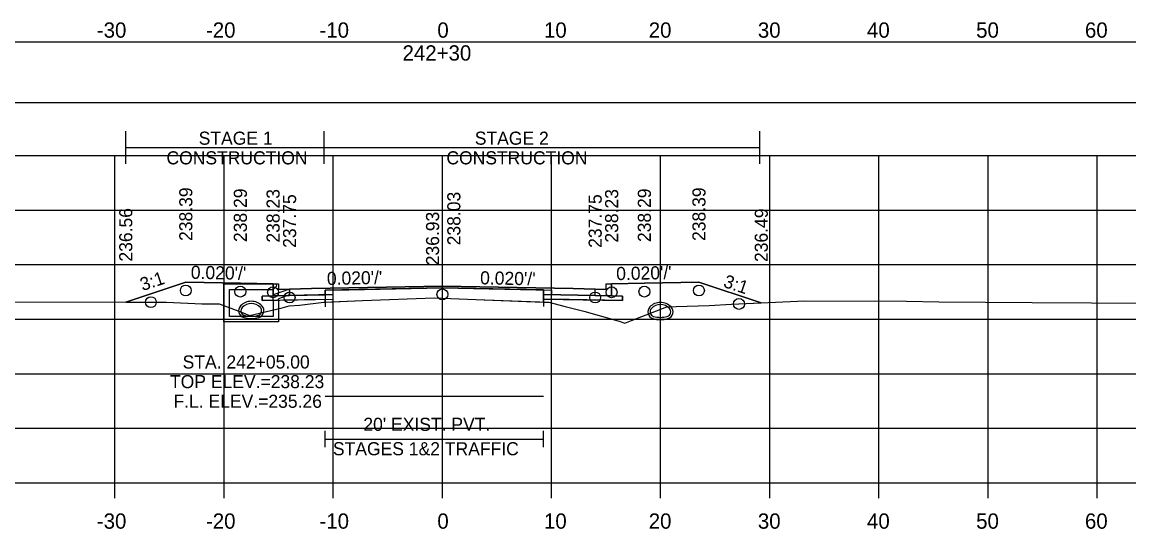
# Model space of a CAD drawing. Extents: x 1369627 to 1374022, y 380035 to 398173.
# Drawn here: x 1372060 to 1372161.4, y 390175.4 to 390221.9 of the extents above; entities that cross this region are included whole.
import ezdxf

# ---------------------------------------------------------------- set-up
doc = ezdxf.new("R2010")
doc.units = 0
for name, color, linetype in [('Default', 7, 'Continuous'), ('R_Alt Surface', 7, 'Continuous'), ('R_Axis', 7, 'Continuous'), ('R_Axis Annot', 7, 'Continuous'), ('R_Drive', 7, 'Continuous'), ('R_Exist Surface', 7, 'Continuous'), ('R_Fin Surface', 7, 'Continuous'), ('R_Grid', 7, 'Continuous'), ('R_MOT', 7, 'Continuous'), ('R_No Plot', 7, 'Continuous'), ('R_Water', 7, 'Continuous'), ('R_Water Annot', 7, 'Continuous'), ('R_Xsect Elev', 7, 'Continuous'), ('R_Xsect Slope', 7, 'Continuous'), ('T_Vehicle Path Rt', 7, 'Continuous')]:
    doc.layers.add(name, color=color, linetype=linetype)

msp = doc.modelspace()

# ---------------------------------------------------------------- linework, layer by layer
at = {"layer": 'Default'}
for p, q in [((1372087.79, 390182.9), (1372087.79, 390184.4)), ((1372107.79, 390182.9), (1372107.79, 390184.4)), ((1372087.79, 390183.65), (1372107.79, 390183.65))]:
    msp.add_line(p, q, dxfattribs=at)
for points in [[(1371948.53, 390214.51), (1372248.53, 390214.51), (1372248.53, 390220.04), (1371948.53, 390220.04)], [(1372083.02, 390197.88), (1372083.52, 390197.88), (1372083.53, 390197.38), (1372084.53, 390197.4), (1372084.53, 390196.81), (1372083.03, 390196.78)], [(1372113.53, 390197.38), (1372113.54, 390197.88), (1372114.04, 390197.88), (1372114.03, 390196.78), (1372112.53, 390196.81), (1372112.53, 390197.4)]]:
    msp.add_lwpolyline(points, close=True, dxfattribs=at)
at = {"layer": 'R_Alt Surface'}
msp.add_lwpolyline([(1372083.03, 390197.88), (1372083.03, 390196.78), (1372084.53, 390196.81), (1372087.79, 390196.87), (1372087.79, 390197.29), (1372098.53, 390197.51), (1372107.79, 390197.32), (1372107.79, 390196.9), (1372112.53, 390196.81), (1372114.03, 390196.78), (1372114.03, 390197.88)], dxfattribs=at)
for points in [[(1372082.03, 390196.76), (1372083.03, 390196.78), (1372084.53, 390196.81), (1372087.79, 390196.87), (1372087.79, 390196.46), (1372082.03, 390196.34)], [(1372115.03, 390196.76), (1372114.03, 390196.78), (1372112.53, 390196.81), (1372107.79, 390196.9), (1372107.79, 390196.49), (1372115.03, 390196.34)]]:
    msp.add_lwpolyline(points, close=True, dxfattribs=at)
at = {"layer": 'R_Axis'}
for p, q in [((1371948.53, 390179.64), (1372248.53, 390179.64)), ((1372068.53, 390178.24), (1372068.53, 390179.64)), ((1372078.53, 390178.24), (1372078.53, 390179.64)), ((1372088.53, 390178.24), (1372088.53, 390179.64)), ((1372098.53, 390178.24), (1372098.53, 390179.64)), ((1372108.53, 390178.24), (1372108.53, 390179.64)), ((1372118.53, 390178.24), (1372118.53, 390179.64)), ((1372128.53, 390178.24), (1372128.53, 390179.64)), ((1372138.53, 390178.24), (1372138.53, 390179.64)), ((1372148.53, 390178.24), (1372148.53, 390179.64)), ((1372158.53, 390178.24), (1372158.53, 390179.64))]:
    msp.add_line(p, q, dxfattribs=at)
at = {"layer": 'R_Drive'}
for centre, radius, start, end in [((1372118.51, 390194.83), 1.35, 43.6485, 136.3515), ((1372118.51, 390194.83), 1.15, 43.6485, 136.3515), ((1372118, 390195.32), 0.646, 136.3515, 253.9529), ((1372118, 390195.32), 0.438, 136.3515, 253.9529), ((1372119.02, 390195.32), 0.438, 286.0471, 43.6485), ((1372119.02, 390195.32), 0.646, 286.0471, 43.6485), ((1372118.51, 390197.1), 2.5, 253.9529, 286.0471), ((1372118.51, 390197.1), 2.29, 253.9529, 286.0471)]:
    msp.add_arc(centre, radius, start, end, dxfattribs=at)
at = {"layer": 'R_Exist Surface'}
msp.add_lwpolyline([(1372054.01, 390196.22), (1372073.24, 390196.2), (1372076.5, 390196.06), (1372078.08, 390196.05), (1372080.12, 390195.29), (1372080.87, 390194.97), (1372083.84, 390195.67), (1372084.48, 390195.86), (1372085.45, 390195.94), (1372087.67, 390196.2), (1372091.2, 390196.35), (1372097.79, 390196.6), (1372101.59, 390196.46), (1372108.29, 390196.19), (1372109.78, 390195.79), (1372111.5, 390195.39), (1372114.74, 390194.45), (1372115.25, 390194.28), (1372115.86, 390194.51), (1372119.1, 390195.78), (1372119.95, 390195.79), (1372122.98, 390195.89), (1372125.03, 390196.01), (1372131.75, 390196.31), (1372141.06, 390196.28), (1372144.01, 390196.23), (1372152.58, 390196.17), (1372158.01, 390196.15), (1372167.62, 390196.07)], dxfattribs=at)
at = {"layer": 'R_Fin Surface'}
msp.add_lwpolyline([(1372069.52, 390196.2), (1372075.02, 390198.04), (1372080.02, 390197.94), (1372083.02, 390197.88), (1372083.52, 390197.88), (1372083.53, 390197.38), (1372084.53, 390197.4), (1372086.53, 390197.44), (1372098.53, 390197.68), (1372110.53, 390197.44), (1372112.53, 390197.4), (1372113.53, 390197.38), (1372113.54, 390197.88), (1372114.04, 390197.88), (1372117.04, 390197.94), (1372122.04, 390198.04), (1372127.75, 390196.13)], dxfattribs=at)
at = {"layer": 'R_Grid'}
for p, q in [((1371948.53, 390209.64), (1372248.53, 390209.64)), ((1372068.53, 390179.64), (1372068.53, 390209.64)), ((1372078.53, 390179.64), (1372078.53, 390209.64)), ((1372088.53, 390179.64), (1372088.53, 390209.64)), ((1372098.53, 390179.64), (1372098.53, 390209.64)), ((1372108.53, 390179.64), (1372108.53, 390209.64)), ((1372118.53, 390179.64), (1372118.53, 390209.64)), ((1372128.53, 390179.64), (1372128.53, 390209.64)), ((1372138.53, 390179.64), (1372138.53, 390209.64)), ((1372148.53, 390179.64), (1372148.53, 390209.64)), ((1372158.53, 390179.64), (1372158.53, 390209.64)), ((1371948.53, 390204.64), (1372248.53, 390204.64)), ((1371948.53, 390199.64), (1372248.53, 390199.64)), ((1371948.53, 390194.64), (1372248.53, 390194.64)), ((1371948.53, 390189.64), (1372248.53, 390189.64)), ((1371948.53, 390184.64), (1372248.53, 390184.64)), ((1371948.53, 390179.64), (1372248.53, 390179.64))]:
    msp.add_line(p, q, dxfattribs=at)
at = {"layer": 'R_MOT'}
for p, q in [((1372069.52, 390208.87), (1372069.52, 390211.87)), ((1372087.71, 390208.87), (1372087.71, 390211.87)), ((1372127.62, 390208.87), (1372127.62, 390211.87)), ((1372069.52, 390210.37), (1372127.62, 390210.37))]:
    msp.add_line(p, q, dxfattribs=at)
at = {"layer": 'R_No Plot'}
for points in [[(1372083.02, 390197.88), (1372083.03, 390196.78), (1372084.53, 390196.81), (1372088.53, 390196.89), (1372088.53, 390197.31), (1372098.53, 390197.51), (1372108.53, 390197.31), (1372108.53, 390196.89), (1372112.53, 390196.81), (1372114.03, 390196.78), (1372114.04, 390197.88)], [(1372087.79, 390187.6), (1372107.79, 390187.6)]]:
    msp.add_lwpolyline(points, dxfattribs=at)
for points in [[(1372098.53, 390197.68), (1372086.53, 390197.44), (1372084.53, 390197.4), (1372084.53, 390196.81), (1372088.53, 390196.89), (1372088.53, 390197.31), (1372098.53, 390197.51), (1372108.53, 390197.31), (1372108.53, 390196.89), (1372112.53, 390196.81), (1372112.53, 390197.4), (1372110.53, 390197.44)], [(1372088.53, 390196.89), (1372084.53, 390196.81), (1372083.03, 390196.78), (1372082.03, 390196.76), (1372082.03, 390196.34), (1372088.53, 390196.47)], [(1372108.53, 390196.89), (1372112.53, 390196.81), (1372114.03, 390196.78), (1372115.03, 390196.76), (1372115.03, 390196.34), (1372108.53, 390196.47)]]:
    msp.add_lwpolyline(points, close=True, dxfattribs=at)
for centre in [(1372075.02, 390197.27), (1372080.02, 390197.17), (1372083.02, 390197.11), (1372084.53, 390196.63), (1372098.53, 390196.91), (1372112.53, 390196.63), (1372114.04, 390197.11), (1372117.04, 390197.17), (1372122.04, 390197.27), (1372071.82, 390196.2), (1372125.71, 390196.04)]:
    msp.add_circle(centre, 0.5, dxfattribs=at)
at = {"layer": 'R_Water'}
for p, q in [((1372078.52, 390197.87), (1372083.27, 390197.87)), ((1372078.52, 390196.37), (1372078.52, 390197.87)), ((1372079.02, 390196.37), (1372079.02, 390197.37)), ((1372079.02, 390197.37), (1372083.02, 390197.37)), ((1372083.35, 390197.71), (1372083.02, 390197.37)), ((1372084.52, 390197.39), (1372083.02, 390196.87)), ((1372083.35, 390197.71), (1372083.27, 390197.87)), ((1372083.02, 390196.37), (1372083.02, 390196.87)), ((1372084.52, 390196.87), (1372083.52, 390196.52)), ((1372083.52, 390196.37), (1372083.52, 390196.52))]:
    msp.add_line(p, q, dxfattribs=at)
for points in [[(1372084.52, 390196.87), (1372084.52, 390197.39)], [(1372083.52, 390196.37), (1372083.52, 390194.4), (1372081.02, 390194.4), (1372078.52, 390194.4), (1372078.52, 390196.37)], [(1372083.02, 390196.37), (1372083.02, 390194.9), (1372081.02, 390194.9), (1372079.02, 390194.9), (1372079.02, 390196.37)]]:
    msp.add_lwpolyline(points, dxfattribs=at)
for centre, radius, start, end in [((1372081.02, 390194.93), 1.35, 43.6485, 136.3515), ((1372081.02, 390194.93), 1.35, 43.6485, 136.3515), ((1372081.02, 390194.93), 1.15, 43.6485, 136.3515), ((1372081.02, 390194.93), 1.15, 43.6485, 136.3515), ((1372080.51, 390195.41), 0.646, 136.3515, 253.9529), ((1372080.51, 390195.41), 0.646, 136.3515, 253.9529), ((1372080.51, 390195.41), 0.438, 136.3515, 253.9529), ((1372080.51, 390195.41), 0.438, 136.3515, 253.9529), ((1372081.02, 390197.2), 2.29, 253.9529, 286.0471), ((1372081.02, 390197.2), 2.29, 253.9529, 286.0471), ((1372081.53, 390195.41), 0.438, 286.0471, 43.6485), ((1372081.53, 390195.41), 0.438, 286.0471, 43.6485), ((1372081.53, 390195.41), 0.646, 286.0471, 43.6485), ((1372081.53, 390195.41), 0.646, 286.0471, 43.6485), ((1372081.02, 390197.2), 2.5, 253.9529, 286.0471), ((1372081.02, 390197.2), 2.5, 253.9529, 286.0471)]:
    msp.add_arc(centre, radius, start, end, dxfattribs=at)
at = {"layer": 'R_Xsect Elev'}
msp.add_line((1372098.53, 390196.58), (1372098.53, 390206.58), dxfattribs=at)
at = {"layer": 'T_Vehicle Path Rt'}
for p, q in [((1372083.03, 390196.78), (1372083.02, 390197.88)), ((1372087.79, 390197.29), (1372087.79, 390195.77)), ((1372107.79, 390197.32), (1372107.79, 390195.8)), ((1372114.04, 390197.88), (1372114.03, 390196.78)), ((1372087.79, 390196.87), (1372087.79, 390196.46)), ((1372087.79, 390196.21), (1372087.79, 390196.46)), ((1372087.79, 390196.46), (1372087.79, 390196.21)), ((1372107.79, 390196.49), (1372107.79, 390196.9)), ((1372107.79, 390196.21), (1372107.79, 390196.49)), ((1372107.79, 390196.49), (1372107.79, 390196.21)), ((1372107.79, 390196.21), (1372108.29, 390196.19))]:
    msp.add_line(p, q, dxfattribs=at)
for points in [[(1372083.02, 390197.88), (1372080.02, 390197.94), (1372075.02, 390198.04), (1372069.52, 390196.2)], [(1372127.75, 390196.13), (1372122.04, 390198.04), (1372117.04, 390197.94), (1372114.04, 390197.88)], [(1372107.79, 390196.9), (1372107.79, 390197.32), (1372098.53, 390197.51), (1372087.79, 390197.29), (1372087.79, 390196.87)], [(1372069.52, 390196.2), (1372073.24, 390196.2), (1372076.5, 390196.06), (1372078.08, 390196.05), (1372080.12, 390195.29), (1372080.87, 390194.97), (1372083.84, 390195.67), (1372084.48, 390195.86), (1372085.45, 390195.94), (1372087.67, 390196.2), (1372087.79, 390196.21)], [(1372087.79, 390196.46), (1372082.03, 390196.34), (1372082.03, 390196.76), (1372083.03, 390196.78)], [(1372087.79, 390196.21), (1372091.2, 390196.35), (1372097.79, 390196.6), (1372101.59, 390196.46), (1372107.79, 390196.21)], [(1372114.03, 390196.78), (1372115.03, 390196.76), (1372115.03, 390196.34), (1372107.79, 390196.49)], [(1372108.29, 390196.19), (1372109.78, 390195.79), (1372111.5, 390195.39), (1372114.74, 390194.45), (1372115.25, 390194.28), (1372115.86, 390194.51), (1372119.1, 390195.78), (1372119.95, 390195.79), (1372122.98, 390195.89), (1372125.03, 390196.01), (1372127.75, 390196.13)]]:
    msp.add_lwpolyline(points, dxfattribs=at)

# ---------------------------------------------------------------- texts
at = {"layer": 'R_Axis Annot'}
for s, height, p in [('-30', 1.4, (1372066.87, 390220.44)), ('-20', 1.4, (1372076.87, 390220.44)), ('-10', 1.4, (1372087.27, 390220.44)), ('0', 1.4, (1372098.07, 390220.44)), ('10', 1.4, (1372107.84, 390220.44)), ('20', 1.4, (1372117.44, 390220.44)), ('30', 1.4, (1372127.44, 390220.44)), ('40', 1.4, (1372137.44, 390220.44)), ('50', 1.4, (1372147.44, 390220.44)), ('60', 1.4, (1372157.41, 390220.44)), ('242+30', 1.4, (1372094.88, 390218.34)), ("20' EXIST. PVT.", 1.2, (1372091.29, 390184.41)), ('STAGES 1&2 TRAFFIC', 1.2, (1372088.5, 390182.17)), ('-30', 1.4, (1372066.87, 390175.44)), ('-20', 1.4, (1372076.87, 390175.44)), ('-10', 1.4, (1372087.27, 390175.44)), ('0', 1.4, (1372098.07, 390175.44)), ('10', 1.4, (1372107.84, 390175.44)), ('20', 1.4, (1372117.44, 390175.44)), ('30', 1.4, (1372127.44, 390175.44)), ('40', 1.4, (1372137.44, 390175.44)), ('50', 1.4, (1372147.44, 390175.44)), ('60', 1.4, (1372157.41, 390175.44))]:
    msp.add_text(s, height=height, dxfattribs=at).set_placement(p)
at = {"layer": 'R_MOT'}
for s, p in [('STAGE 1', (1372076.2, 390210.63)), ('STAGE 2', (1372101.5, 390210.63)), ('CONSTRUCTION', (1372073.25, 390208.83)), ('CONSTRUCTION', (1372098.9, 390208.83))]:
    msp.add_text(s, height=1.2, dxfattribs=at).set_placement(p)
at = {"layer": 'R_Water Annot'}
for s, p in [('STA. 242+05.00', (1372074.73, 390190.12)), ('TOP ELEV.=238.23', (1372073.57, 390188.32)), ('F.L. ELEV.=235.26', (1372073.89, 390186.52))]:
    msp.add_text(s, height=1.2, dxfattribs=at).set_placement(p)
at = {"layer": 'R_Xsect Elev'}
for s, p in [('238.39', (1372075.62, 390201.81)), ('238.29', (1372080.62, 390201.71)), ('238.23', (1372083.62, 390201.66)), ('238.03', (1372100.18, 390201.41)), ('238.23', (1372114.64, 390201.66)), ('238.29', (1372117.64, 390201.71)), ('238.39', (1372122.64, 390201.81)), ('237.75', (1372085.13, 390201.18)), ('237.75', (1372113.13, 390201.18)), ('236.56', (1372070.12, 390199.92)), ('236.93', (1372098.23, 390199.58)), ('236.49', (1372128.35, 390199.88))]:
    msp.add_text(s, height=1.2, rotation=90, dxfattribs=at).set_placement(p)
at = {"layer": 'R_Xsect Slope'}
for s, rotation, p in [("0.020'/'", 358.8542, (1372075.47, 390198.35)), ("0.020'/'", 1.1458, (1372087.96, 390197.77)), ("0.020'/'", 358.8542, (1372101.98, 390197.84)), ("0.020'/'", 1.1458, (1372114.47, 390198.22)), ('3:1', 18.4332, (1372071.06, 390197.21)), ('3:1', 341.5668, (1372124.2, 390197.62))]:
    msp.add_text(s, height=1.2, rotation=rotation, dxfattribs=at).set_placement(p)

doc.saveas('drawing.dxf')
